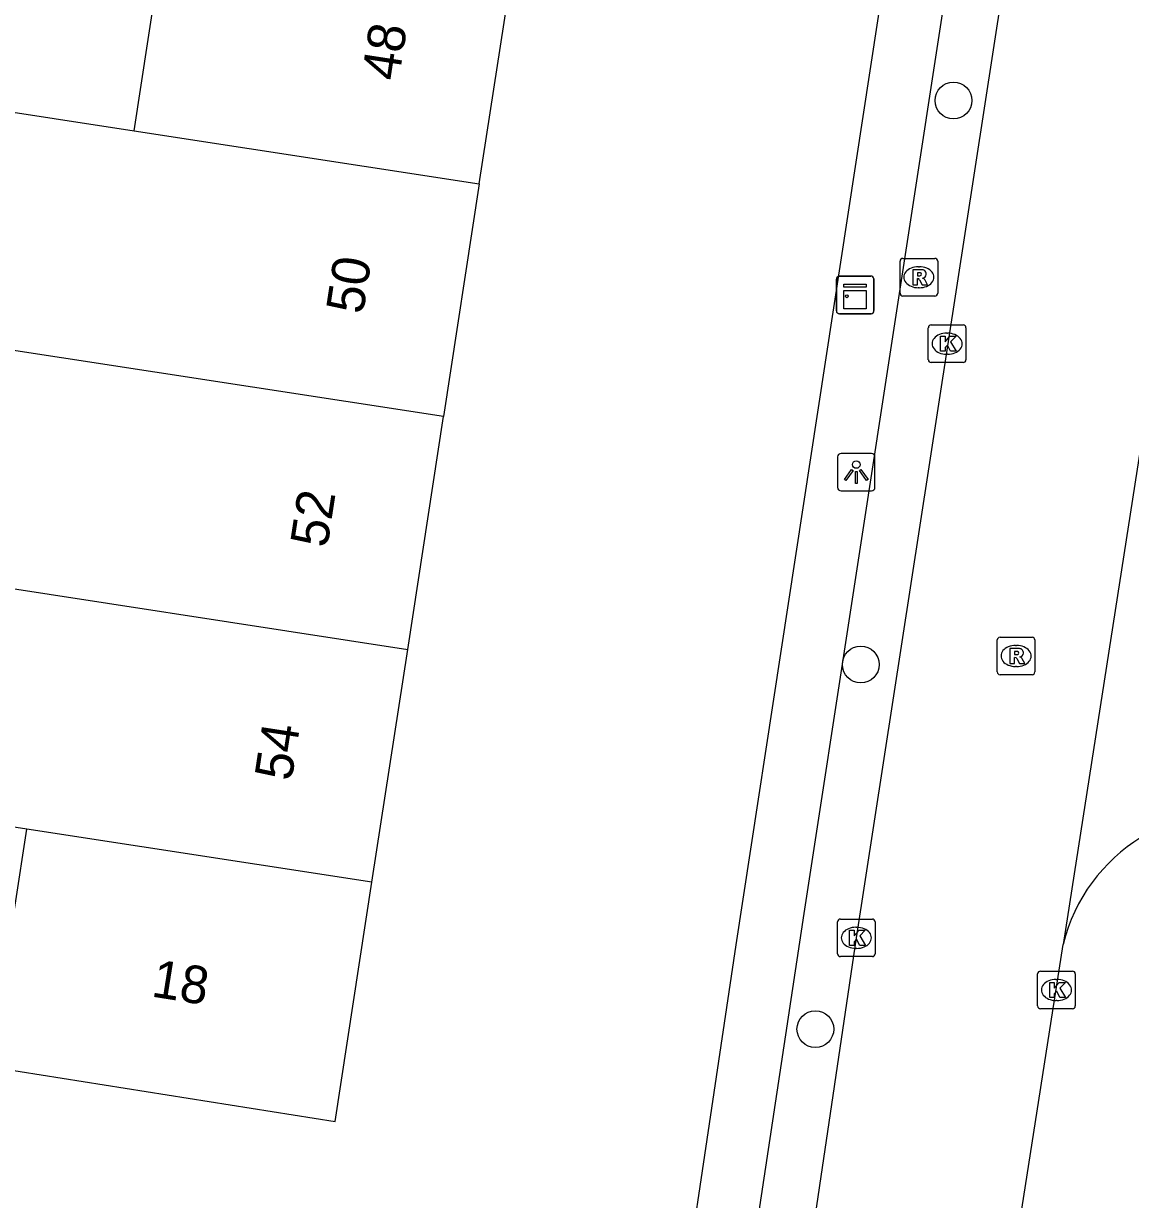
# Model space of a CAD drawing. Extents: x 161486 to 162249, y 379484 to 380829.
# Drawn here: x 162088.83 to 162118.28, y 380535.7 to 380566.98 of the extents above; entities that cross this region are included whole.
import ezdxf

# ---------------------------------------------------------------- set-up
doc = ezdxf.new("R2010")
doc.units = 0
for name, color, linetype in [('IMGEO_Boom', 7, 'Continuous'), ('IMGEO_Kast', 7, 'Continuous'), ('IMGEO_Kolk', 7, 'Continuous'), ('IMGEO_Lichtpunt', 7, 'Continuous'), ('IMGEO_Pand', 7, 'Continuous'), ('IMGEO_Pand_nummerreeks', 7, 'Continuous'), ('IMGEO_Rijbaan_lokaal_open', 7, 'Continuous'), ('IMGEO_Rioolput', 7, 'Continuous'), ('IMGEO_Voetpad_open', 7, 'Continuous')]:
    doc.layers.add(name, color=color, linetype=linetype)

msp = doc.modelspace()

# ---------------------------------------------------------------- linework, layer by layer
at = {"layer": 'IMGEO_Boom'}
for centre in [(162113.573, 380564.93), (162111.107, 380549.927), (162109.899, 380540.227)]:
    msp.add_circle(centre, 0.489, dxfattribs=at)
at = {"layer": 'IMGEO_Kast'}
for p, q in [((162110.533, 380560.259), (162111.374, 380560.259)), ((162111.374, 380560.259), (162110.533, 380560.259)), ((162110.458, 380559.334), (162110.458, 380560.175)), ((162110.458, 380560.175), (162110.458, 380559.334)), ((162111.458, 380560.184), (162111.458, 380559.343)), ((162111.458, 380559.343), (162111.458, 380560.184)), ((162111.383, 380559.259), (162110.542, 380559.259)), ((162110.542, 380559.259), (162111.383, 380559.259))]:
    msp.add_line(p, q, dxfattribs=at)
for points in [[(162110.653, 380560.049), (162111.253, 380560.049), (162111.253, 380559.964), (162110.653, 380559.964), (162110.653, 380560.049)], [(162110.653, 380559.874), (162111.253, 380559.874), (162111.253, 380559.385), (162110.653, 380559.385), (162110.653, 380559.874)]]:
    msp.add_lwpolyline(points, dxfattribs=at)
msp.add_circle((162110.737, 380559.723), 0.0377, dxfattribs=at)
for centre, start, end in [((162110.536, 380560.181), 92.4484, 184.2845), ((162110.536, 380560.181), 92.4484, 184.2845), ((162111.38, 380560.181), 2.4484, 94.2845), ((162111.38, 380560.181), 2.4484, 94.2845), ((162110.536, 380559.337), 182.4484, 274.2845), ((162110.536, 380559.337), 182.4484, 274.2845), ((162111.38, 380559.337), 272.4484, 4.2845), ((162111.38, 380559.337), 272.4484, 4.2845)]:
    msp.add_arc(centre, 0.0779, start, end, dxfattribs=at)
at = {"layer": 'IMGEO_Kolk'}
for p, q in [((162112.98, 380558.961), (162113.832, 380558.961)), ((162112.905, 380558.035), (162112.905, 380558.887)), ((162113.393, 380558.741), (162113.418, 380558.741)), ((162113.906, 380558.887), (162113.906, 380558.035)), ((162113.416, 380558.181), (162113.391, 380558.181)), ((162113.832, 380557.961), (162112.98, 380557.961)), ((162110.489, 380542.23), (162110.489, 380543.082)), ((162110.564, 380543.156), (162111.416, 380543.156)), ((162111.49, 380543.082), (162111.49, 380542.23)), ((162110.977, 380542.936), (162111.002, 380542.936)), ((162111.416, 380542.156), (162110.564, 380542.156)), ((162111, 380542.376), (162110.975, 380542.376)), ((162115.888, 380541.769), (162116.74, 380541.769)), ((162115.813, 380540.843), (162115.813, 380541.695)), ((162116.301, 380541.549), (162116.326, 380541.549)), ((162116.814, 380541.695), (162116.814, 380540.843)), ((162116.324, 380540.989), (162116.299, 380540.989)), ((162116.74, 380540.769), (162115.888, 380540.769))]:
    msp.add_line(p, q, dxfattribs=at)
for points in [[(162112.98, 380558.961), (162113.832, 380558.961)], [(162112.905, 380558.035), (162112.905, 380558.887)], [(162113.226, 380558.661), (162113.349, 380558.661), (162113.349, 380558.51), (162113.479, 380558.661), (162113.643, 380558.661), (162113.497, 380558.51), (162113.65, 380558.261), (162113.498, 380558.261), (162113.413, 380558.425), (162113.349, 380558.358), (162113.349, 380558.261), (162113.226, 380558.261), (162113.226, 380558.661)], [(162113.906, 380558.887), (162113.906, 380558.035)], [(162113.832, 380557.961), (162112.98, 380557.961)], [(162110.489, 380542.23), (162110.489, 380543.082)], [(162110.564, 380543.156), (162111.416, 380543.156)], [(162111.49, 380543.082), (162111.49, 380542.23)], [(162110.81, 380542.856), (162110.933, 380542.856), (162110.933, 380542.705), (162111.063, 380542.856), (162111.227, 380542.856), (162111.081, 380542.705), (162111.234, 380542.456), (162111.082, 380542.456), (162110.997, 380542.62), (162110.933, 380542.553), (162110.933, 380542.456), (162110.81, 380542.456), (162110.81, 380542.856)], [(162111.416, 380542.156), (162110.564, 380542.156)], [(162115.888, 380541.769), (162116.74, 380541.769)], [(162115.813, 380540.843), (162115.813, 380541.695)], [(162116.134, 380541.469), (162116.257, 380541.469), (162116.257, 380541.318), (162116.387, 380541.469), (162116.551, 380541.469), (162116.405, 380541.318), (162116.558, 380541.069), (162116.406, 380541.069), (162116.321, 380541.233), (162116.257, 380541.166), (162116.257, 380541.069), (162116.134, 380541.069), (162116.134, 380541.469)], [(162116.814, 380541.695), (162116.814, 380540.843)], [(162116.74, 380540.769), (162115.888, 380540.769)]]:
    msp.add_lwpolyline(points, dxfattribs=at)
for centre, start, end in [((162112.982, 380558.885), 91.552, 178.448), ((162112.982, 380558.885), 91.552, 178.448), ((162113.83, 380558.885), 1.552, 88.448), ((162113.83, 380558.885), 1.552, 88.448), ((162112.982, 380558.037), 181.552, 268.448), ((162112.982, 380558.037), 181.552, 268.448), ((162113.83, 380558.037), 271.552, 358.448), ((162113.83, 380558.037), 271.552, 358.448), ((162110.566, 380543.08), 91.552, 178.448), ((162110.566, 380543.08), 91.552, 178.448), ((162111.414, 380543.08), 1.552, 88.448), ((162111.414, 380543.08), 1.552, 88.448), ((162110.566, 380542.232), 181.552, 268.448), ((162110.566, 380542.232), 181.552, 268.448), ((162111.414, 380542.232), 271.552, 358.448), ((162111.414, 380542.232), 271.552, 358.448), ((162115.89, 380541.693), 91.552, 178.448), ((162115.89, 380541.693), 91.552, 178.448), ((162116.738, 380541.693), 1.552, 88.448), ((162116.738, 380541.693), 1.552, 88.448), ((162115.89, 380540.845), 181.552, 268.448), ((162115.89, 380540.845), 181.552, 268.448), ((162116.738, 380540.845), 271.552, 358.448), ((162116.738, 380540.845), 271.552, 358.448)]:
    msp.add_arc(centre, 0.0765, start, end, dxfattribs=at)
for centre, major_axis, ratio, start_param, end_param in [((162113.392, 380558.461), (-0.387, 0.002), 0.722429, 4.712389, 7.853982), ((162113.417, 380558.461), (-0.39, 0.002), 0.717154, 1.570796, 4.712389), ((162110.976, 380542.656), (-0.387, 0.002), 0.722429, 4.712389, 7.853982), ((162111.001, 380542.656), (-0.39, 0.002), 0.717154, 1.570796, 4.712389), ((162116.3, 380541.269), (-0.387, 0.002), 0.722429, 4.712389, 7.853982), ((162116.325, 380541.269), (-0.39, 0.002), 0.717154, 1.570796, 4.712389)]:
    msp.add_ellipse(centre, major_axis=major_axis, ratio=ratio, start_param=start_param, end_param=end_param, dxfattribs=at)
at = {"layer": 'IMGEO_Lichtpunt'}
for p, q in [((162111.391, 380555.543), (162110.583, 380555.543)), ((162111.391, 380555.543), (162110.583, 380555.543)), ((162110.489, 380555.448), (162110.489, 380554.641)), ((162110.489, 380555.448), (162110.489, 380554.641)), ((162111.485, 380554.641), (162111.485, 380555.448)), ((162111.485, 380554.641), (162111.485, 380555.448)), ((162110.583, 380554.547), (162111.391, 380554.547)), ((162110.583, 380554.547), (162111.391, 380554.547))]:
    msp.add_line(p, q, dxfattribs=at)
for points in [[(162110.863, 380555.112), (162110.902, 380555.084), (162110.714, 380554.822), (162110.676, 380554.849), (162110.863, 380555.112)], [(162110.965, 380555.064), (162111.012, 380555.064), (162111.012, 380554.742), (162110.965, 380554.742), (162110.965, 380555.064)], [(162111.075, 380555.084), (162111.113, 380555.111), (162111.3, 380554.849), (162111.261, 380554.821), (162111.075, 380555.084)]]:
    msp.add_lwpolyline(points, dxfattribs=at)
msp.add_circle((162110.988, 380555.246), 0.0994, dxfattribs=at)
for centre, start, end in [((162110.583, 380555.448), 90, 180), ((162110.583, 380555.448), 90, 180), ((162111.391, 380555.448), 0, 90), ((162111.391, 380555.448), 0, 90), ((162110.583, 380554.641), 180, 270), ((162110.583, 380554.641), 180, 270), ((162111.391, 380554.641), 270, 0), ((162111.391, 380554.641), 270, 360)]:
    msp.add_arc(centre, 0.0946, start, end, dxfattribs=at)
at = {"layer": 'IMGEO_Pand'}
for points in [[(162091.772, 380564.127), (162092.724, 380570.319)], [(162100.956, 380562.714), (162101.908, 380568.906)], [(162087.231, 380558.487), (162087.575, 380560.721), (162086.898, 380560.825), (162087.507, 380564.783), (162091.772, 380564.127)], [(162091.772, 380564.127), (162100.956, 380562.714)], [(162100.956, 380562.714), (162100.003, 380556.522)], [(162100.003, 380556.522), (162087.231, 380558.487)], [(162099.051, 380550.33), (162100.003, 380556.522)], [(162088.915, 380545.55), (162086.662, 380545.896), (162086.976, 380547.94), (162085.098, 380548.228), (162085.736, 380552.379), (162086.279, 380552.295)], [(162086.279, 380552.295), (162099.051, 380550.33)], [(162098.099, 380544.138), (162099.051, 380550.33)], [(162083.494, 380542.243), (162084.103, 380542.149), (162088.293, 380541.505), (162088.915, 380545.55)], [(162098.099, 380544.138), (162088.915, 380545.55)], [(162083.147, 380539.987), (162097.119, 380537.766), (162098.099, 380544.138)]]:
    msp.add_lwpolyline(points, dxfattribs=at)
at = {"layer": 'IMGEO_Rijbaan_lokaal_open'}
for points in [[(162114.869, 380567.842), (162110.987, 380542.655), (162109.021, 380529.417)], [(162118.569, 380555.81), (162116.491, 380542.479)], [(162113.593, 380523.76), (162114.074, 380526.979), (162116.491, 380542.479)]]:
    msp.add_lwpolyline(points, dxfattribs=at)
msp.add_arc((162121.006, 380541.371), 4.649, 77.3541, 166.2069, dxfattribs=at)
at = {"layer": 'IMGEO_Rioolput'}
for p, q in [((162112.153, 380559.804), (162112.153, 380560.656)), ((162112.228, 380560.73), (162113.08, 380560.73)), ((162113.154, 380560.656), (162113.154, 380559.804)), ((162112.641, 380560.51), (162112.666, 380560.51)), ((162112.664, 380559.95), (162112.639, 380559.95)), ((162113.08, 380559.73), (162112.228, 380559.73)), ((162114.739, 380549.728), (162114.739, 380550.58)), ((162114.814, 380550.654), (162115.666, 380550.654)), ((162115.74, 380550.58), (162115.74, 380549.728)), ((162115.227, 380550.434), (162115.252, 380550.434)), ((162115.666, 380549.654), (162114.814, 380549.654)), ((162115.25, 380549.874), (162115.225, 380549.874))]:
    msp.add_line(p, q, dxfattribs=at)
for points in [[(162112.153, 380559.804), (162112.153, 380560.656)], [(162112.228, 380560.73), (162113.08, 380560.73)], [(162113.154, 380560.656), (162113.154, 380559.804)], [(162112.742, 380560.428), (162112.49, 380560.43), (162112.49, 380560.03)], [(162112.668, 380560.349), (162112.614, 380560.349), (162112.614, 380560.268)], [(162112.614, 380560.268), (162112.666, 380560.268)], [(162112.49, 380560.03), (162112.614, 380560.03), (162112.614, 380560.192), (162112.625, 380560.192)], [(162112.672, 380560.163), (162112.743, 380560.03), (162112.883, 380560.03), (162112.818, 380560.156)], [(162113.08, 380559.73), (162112.228, 380559.73)], [(162114.739, 380549.728), (162114.739, 380550.58)], [(162114.814, 380550.654), (162115.666, 380550.654)], [(162115.74, 380550.58), (162115.74, 380549.728)], [(162115.328, 380550.352), (162115.076, 380550.354), (162115.076, 380549.954)], [(162115.254, 380550.273), (162115.2, 380550.273), (162115.2, 380550.192)], [(162115.076, 380549.954), (162115.2, 380549.954), (162115.2, 380550.116), (162115.211, 380550.116)], [(162115.2, 380550.192), (162115.252, 380550.192)], [(162115.258, 380550.087), (162115.329, 380549.954), (162115.469, 380549.954), (162115.404, 380550.08)], [(162115.666, 380549.654), (162114.814, 380549.654)]]:
    msp.add_lwpolyline(points, dxfattribs=at)
for centre, radius, start, end in [((162112.23, 380560.654), 0.0765, 91.552, 178.448), ((162112.23, 380560.654), 0.0765, 91.552, 178.448), ((162113.078, 380560.654), 0.0765, 1.552, 88.448), ((162113.078, 380560.654), 0.0765, 1.552, 88.448), ((162112.65, 380560.457), 0.19, 274.7715, 282.9687), ((162112.674, 380560.253), 0.0964, 77.0061, 93.1865), ((162112.688, 380560.31), 0.0378, 276.6634, 79.6772), ((162112.741, 380560.318), 0.109, 350.3612, 89.416), ((162112.739, 380560.318), 0.112, 277.5842, 350.9817), ((162112.624, 380560.139), 0.0533, 26.0293, 88.6989), ((162112.723, 380560.103), 0.108, 29.5134, 73.7905), ((162112.23, 380559.806), 0.0765, 181.552, 268.448), ((162112.23, 380559.806), 0.0765, 181.552, 268.448), ((162113.078, 380559.806), 0.0765, 271.552, 358.448), ((162113.078, 380559.806), 0.0765, 271.552, 358.448), ((162114.816, 380550.578), 0.0765, 91.552, 178.448), ((162114.816, 380550.578), 0.0765, 91.552, 178.448), ((162115.664, 380550.578), 0.0765, 1.552, 88.448), ((162115.664, 380550.578), 0.0765, 1.552, 88.448), ((162115.26, 380550.177), 0.0964, 77.0061, 93.1865), ((162115.274, 380550.234), 0.0378, 276.6634, 79.6772), ((162115.327, 380550.242), 0.109, 350.3612, 89.416), ((162115.325, 380550.242), 0.112, 277.5842, 350.9817), ((162115.21, 380550.063), 0.0533, 26.0293, 88.6989), ((162115.236, 380550.381), 0.19, 274.7715, 282.9687), ((162115.309, 380550.027), 0.108, 29.5134, 73.7905), ((162114.816, 380549.73), 0.0765, 181.552, 268.448), ((162114.816, 380549.73), 0.0765, 181.552, 268.448), ((162115.664, 380549.73), 0.0765, 271.552, 358.448), ((162115.664, 380549.73), 0.0765, 271.552, 358.448)]:
    msp.add_arc(centre, radius, start, end, dxfattribs=at)
for centre, major_axis, ratio, start_param, end_param in [((162112.64, 380560.23), (-0.387, 0.002), 0.722429, 4.712389, 7.853982), ((162112.665, 380560.23), (-0.39, 0.002), 0.717154, 1.570796, 4.712389), ((162115.226, 380550.154), (-0.387, 0.002), 0.722429, 4.712389, 7.853982), ((162115.251, 380550.154), (-0.39, 0.002), 0.717154, 1.570796, 4.712389)]:
    msp.add_ellipse(centre, major_axis=major_axis, ratio=ratio, start_param=start_param, end_param=end_param, dxfattribs=at)
at = {"layer": 'IMGEO_Voetpad_open'}
for points in [[(162120.108, 380622.872), (162107.785, 380542.468), (162105.717, 380528.603)], [(162107.936, 380532.275), (162109.604, 380543.306), (162117.41, 380594.065), (162120.956, 380617.499)]]:
    msp.add_lwpolyline(points, dxfattribs=at)

# ---------------------------------------------------------------- texts
at = {"layer": 'IMGEO_Pand_nummerreeks'}
for s, rotation, p in [('48', 81.2882, (162098.812, 380565.429)), ('50', 81.2882, (162097.861, 380559.222)), ('52', 81.2882, (162096.909, 380553.009)), ('54', 81.2882, (162095.959, 380546.805)), ('18', 350.9702, (162092.203, 380541.099))]:
    msp.add_text(s, height=1, rotation=rotation, dxfattribs=at).set_placement(p)

doc.saveas('drawing.dxf')
